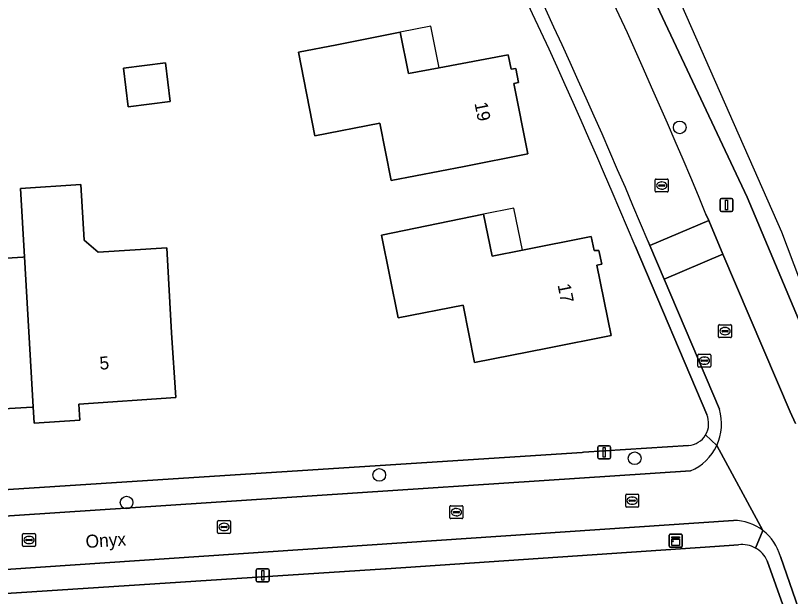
# Model space of a CAD drawing. Extents: x 159626 to 160723, y 388173 to 389416.
# Drawn here: x 160633.5 to 160693.2, y 388501 to 388545.8 of the extents above; entities that cross this region are included whole.
import ezdxf

# ---------------------------------------------------------------- set-up
doc = ezdxf.new("R2010")
doc.units = 0
for name, color, linetype in [('IMGEO_Boom', 7, 'Continuous'), ('IMGEO_Brandkraan', 7, 'Continuous'), ('IMGEO_Erf', 7, 'Continuous'), ('IMGEO_Fietspad_gesloten', 7, 'Continuous'), ('IMGEO_Kast', 7, 'Continuous'), ('IMGEO_Kolk', 7, 'Continuous'), ('IMGEO_Lichtmast', 7, 'Continuous'), ('IMGEO_Muur', 7, 'Continuous'), ('IMGEO_Openbare_ruimte_label', 7, 'Continuous'), ('IMGEO_Pand', 7, 'Continuous'), ('IMGEO_Pand_nummerreeks', 7, 'Continuous'), ('IMGEO_Pand_overbouw', 7, 'Continuous'), ('IMGEO_Rijbaan_lokaal_open', 7, 'Continuous'), ('IMGEO_Voetpad_open', 7, 'Continuous')]:
    doc.layers.add(name, color=color, linetype=linetype)

msp = doc.modelspace()

# ---------------------------------------------------------------- linework, layer by layer
at = {"layer": 'IMGEO_Boom'}
for centre in [(160684.688, 388537.188), (160681.211, 388511.67), (160661.517, 388510.38), (160642.034, 388508.252)]:
    msp.add_circle(centre, 0.489, dxfattribs=at)
at = {"layer": 'IMGEO_Brandkraan'}
for p, q in [((160686.087, 388518.767), (160686.087, 388519.619)), ((160686.162, 388519.693), (160687.014, 388519.693)), ((160686.389, 388519.236), (160686.787, 388519.236)), ((160686.575, 388519.473), (160686.6, 388519.473)), ((160687.088, 388519.619), (160687.088, 388518.767)), ((160687.014, 388518.693), (160686.162, 388518.693)), ((160686.346, 388519.187), (160686.346, 388519.199)), ((160686.784, 388519.15), (160686.386, 388519.15)), ((160686.598, 388518.913), (160686.573, 388518.913)), ((160686.83, 388519.199), (160686.83, 388519.187))]:
    msp.add_line(p, q, dxfattribs=at)
for points in [[(160686.087, 388518.767), (160686.087, 388519.619)], [(160686.162, 388519.693), (160687.014, 388519.693)], [(160687.088, 388519.619), (160687.088, 388518.767)], [(160687.014, 388518.693), (160686.162, 388518.693)]]:
    msp.add_lwpolyline(points, dxfattribs=at)
for centre, radius, start, end in [((160686.164, 388519.617), 0.0765, 91.55205, 178.44795), ((160686.164, 388519.617), 0.0765, 91.55205, 178.44795), ((160686.386, 388519.196), 0.0403, 85.87752, 175.75265), ((160686.791, 388519.198), 0.0386, 1.73085, 96.63898), ((160687.012, 388519.617), 0.0765, 1.55205, 88.44795), ((160687.012, 388519.617), 0.0765, 1.55205, 88.44795), ((160686.164, 388518.769), 0.0765, 181.55205, 268.44795), ((160686.164, 388518.769), 0.0765, 181.55205, 268.44795), ((160686.383, 388519.186), 0.0366, 178.93798, 274.71019), ((160686.787, 388519.193), 0.043, 264.86636, 352.45326), ((160687.012, 388518.769), 0.0765, 271.55205, 358.44795), ((160687.012, 388518.769), 0.0765, 271.55205, 358.44795)]:
    msp.add_arc(centre, radius, start, end, dxfattribs=at)
for centre, major_axis, ratio, start_param, end_param in [((160686.574, 388519.193), (-0.387, 0.002), 0.722429, 4.712389, 7.853982), ((160686.599, 388519.193), (-0.39, 0.002), 0.717154, 1.570796, 4.712389)]:
    msp.add_ellipse(centre, major_axis=major_axis, ratio=ratio, start_param=start_param, end_param=end_param, dxfattribs=at)
at = {"layer": 'IMGEO_Erf'}
for points in [[(160663.133, 388544.528), (160663.774, 388541.342), (160666.14, 388541.789), (160671.449, 388542.791), (160671.682, 388541.68), (160672.047, 388541.73), (160672.258, 388540.651), (160671.895, 388540.574), (160672.975, 388535.152), (160668.072, 388534.173), (160662.427, 388533.091), (160661.562, 388537.51), (160656.553, 388536.53), (160655.285, 388542.99), (160658.232, 388543.542)], [(160641.786, 388541.752), (160645.022, 388542.156), (160645.393, 388539.183), (160642.156, 388538.779)], [(160669.546, 388530.489), (160670.211, 388527.262), (160672.57, 388527.729), (160677.854, 388528.775), (160678.092, 388527.68), (160678.458, 388527.701), (160678.678, 388526.63), (160678.293, 388526.549), (160679.386, 388521.137), (160674.482, 388520.155), (160668.857, 388519.051), (160667.991, 388523.484), (160662.967, 388522.502), (160661.691, 388528.87)]]:
    msp.add_lwpolyline(points, close=True, dxfattribs=at)
for points in [[(160631.983, 388527.053), (160634.033, 388527.185), (160634.159, 388527.193), (160633.851, 388532.484), (160638.491, 388532.785), (160638.765, 388528.488), (160639.827, 388527.554), (160645.131, 388527.893), (160645.497, 388521.34), (160645.838, 388516.351), (160638.339, 388515.837), (160638.418, 388514.61), (160634.906, 388514.366), (160634.833, 388515.62), (160634.749, 388515.615), (160632.568, 388515.479)], [(160686.768, 388515.033), (160681.239, 388528.042)], [(160609.875, 388507.771), (160648.016, 388510.238), (160677.163, 388512.123), (160677.276, 388512.131), (160685.353, 388512.651)], [(160689.225, 388504.987), (160687.388, 388504.862), (160662.036, 388503.144), (160662.007, 388503.142), (160613.751, 388500), (160598.823, 388499.028), (160598.017, 388498.75)], [(160693.144, 388498.88), (160692.759, 388500), (160691.433, 388503.754)]]:
    msp.add_lwpolyline(points, dxfattribs=at)
for centre, radius, start, end in [((160219.268, 388335.128), 500.633, 22.66484, 28.17992), ((160685.232, 388514.336), 1.687, 329.21746, 24.39847), ((160685.231, 388514.333), 1.686, 274.16403, 329.34899), ((160689.52, 388502.926), 2.082, 60.7694, 98.16009), ((160689.517, 388502.919), 2.09, 23.5573, 60.79369)]:
    msp.add_arc(centre, radius, start, end, dxfattribs=at)
at = {"layer": 'IMGEO_Fietspad_gesloten'}
for points in [[(160723.027, 388370.891), (160723.236, 388373.685), (160720.449, 388424.01), (160715.28, 388462.439), (160707.886, 388486.563), (160702.857, 388501.795), (160692.554, 388529.106), (160679.004, 388559.848), (160660.006, 388593.709), (160655.954, 388600.931), (160648.432, 388611.608), (160639.492, 388627.538), (160611.832, 388666.525)], [(160659.741, 388591.966), (160665.707, 388581.259), (160668.575, 388576.406), (160671.137, 388571.605), (160689.88, 388531.792), (160696.248, 388516.722), (160696.73, 388515.639), (160699.145, 388509.738), (160699.188, 388509.634), (160699.94, 388507.646), (160702.623, 388500), (160705.363, 388491.619), (160707.756, 388484.312), (160713.361, 388462.92), (160717.033, 388441.112), (160717.655, 388434.924), (160719.035, 388417.059)]]:
    msp.add_lwpolyline(points, dxfattribs=at)
at = {"layer": 'IMGEO_Kast'}
for p, q in [((160683.881, 388504.881), (160683.881, 388505.722)), ((160683.881, 388505.722), (160683.881, 388504.881)), ((160683.956, 388505.806), (160684.797, 388505.806)), ((160684.797, 388505.806), (160683.956, 388505.806)), ((160684.881, 388505.731), (160684.881, 388504.89)), ((160684.881, 388504.89), (160684.881, 388505.731)), ((160684.806, 388504.806), (160683.965, 388504.806)), ((160683.965, 388504.806), (160684.806, 388504.806))]:
    msp.add_line(p, q, dxfattribs=at)
for points in [[(160684.076, 388505.596), (160684.676, 388505.596), (160684.676, 388505.511), (160684.076, 388505.511), (160684.076, 388505.596)], [(160684.076, 388505.421), (160684.676, 388505.421), (160684.676, 388504.932), (160684.076, 388504.932), (160684.076, 388505.421)]]:
    msp.add_lwpolyline(points, dxfattribs=at)
msp.add_circle((160684.16, 388505.27), 0.0377, dxfattribs=at)
for centre, start, end in [((160683.959, 388505.728), 92.4484, 184.28452), ((160683.959, 388505.728), 92.4484, 184.28452), ((160684.803, 388505.728), 2.4484, 94.28452), ((160684.803, 388505.728), 2.4484, 94.28452), ((160684.803, 388504.884), 272.4484, 4.28452), ((160684.803, 388504.884), 272.4484, 4.28452), ((160683.959, 388504.884), 182.4484, 274.28452), ((160683.959, 388504.884), 182.4484, 274.28452)]:
    msp.add_arc(centre, 0.0779, start, end, dxfattribs=at)
at = {"layer": 'IMGEO_Kolk'}
for p, q in [((160682.801, 388532.278), (160682.801, 388533.13)), ((160682.876, 388533.204), (160683.728, 388533.204)), ((160683.289, 388532.984), (160683.314, 388532.984)), ((160683.802, 388533.13), (160683.802, 388532.278)), ((160683.06, 388532.698), (160683.06, 388532.71)), ((160683.498, 388532.661), (160683.1, 388532.661)), ((160683.103, 388532.747), (160683.501, 388532.747)), ((160683.312, 388532.424), (160683.287, 388532.424)), ((160683.544, 388532.71), (160683.544, 388532.698)), ((160683.728, 388532.204), (160682.876, 388532.204)), ((160687.685, 388521.044), (160687.685, 388521.896)), ((160687.76, 388521.97), (160688.612, 388521.97)), ((160688.173, 388521.75), (160688.198, 388521.75)), ((160688.686, 388521.896), (160688.686, 388521.044)), ((160687.944, 388521.464), (160687.944, 388521.476)), ((160688.382, 388521.427), (160687.984, 388521.427)), ((160687.987, 388521.513), (160688.385, 388521.513)), ((160688.196, 388521.19), (160688.171, 388521.19)), ((160688.428, 388521.476), (160688.428, 388521.464)), ((160688.612, 388520.97), (160687.76, 388520.97)), ((160680.518, 388507.968), (160680.518, 388508.82)), ((160680.593, 388508.894), (160681.445, 388508.894)), ((160681.006, 388508.674), (160681.031, 388508.674)), ((160681.519, 388508.82), (160681.519, 388507.968)), ((160666.966, 388507.082), (160666.966, 388507.934)), ((160667.041, 388508.008), (160667.893, 388508.008)), ((160667.967, 388507.934), (160667.967, 388507.082)), ((160681.445, 388507.894), (160680.593, 388507.894)), ((160680.777, 388508.388), (160680.777, 388508.4)), ((160681.215, 388508.351), (160680.817, 388508.351)), ((160680.82, 388508.437), (160681.218, 388508.437)), ((160681.029, 388508.114), (160681.004, 388508.114)), ((160681.261, 388508.4), (160681.261, 388508.388)), ((160667.225, 388507.502), (160667.225, 388507.514)), ((160667.663, 388507.465), (160667.265, 388507.465)), ((160667.268, 388507.551), (160667.666, 388507.551)), ((160667.454, 388507.788), (160667.479, 388507.788)), ((160667.709, 388507.514), (160667.709, 388507.502)), ((160649.045, 388505.944), (160649.045, 388506.796)), ((160649.12, 388506.87), (160649.972, 388506.87)), ((160650.046, 388506.796), (160650.046, 388505.944)), ((160667.893, 388507.008), (160667.041, 388507.008)), ((160667.477, 388507.228), (160667.452, 388507.228)), ((160649.304, 388506.364), (160649.304, 388506.376)), ((160649.742, 388506.327), (160649.344, 388506.327)), ((160649.347, 388506.413), (160649.745, 388506.413)), ((160649.556, 388506.09), (160649.531, 388506.09)), ((160649.533, 388506.65), (160649.558, 388506.65)), ((160649.788, 388506.376), (160649.788, 388506.364)), ((160634.01, 388504.938), (160634.01, 388505.79)), ((160634.085, 388505.864), (160634.937, 388505.864)), ((160634.498, 388505.644), (160634.523, 388505.644)), ((160635.011, 388505.79), (160635.011, 388504.938)), ((160649.972, 388505.87), (160649.12, 388505.87)), ((160634.269, 388505.358), (160634.269, 388505.37)), ((160634.707, 388505.321), (160634.309, 388505.321)), ((160634.312, 388505.407), (160634.71, 388505.407)), ((160634.521, 388505.084), (160634.496, 388505.084)), ((160634.753, 388505.37), (160634.753, 388505.358)), ((160634.937, 388504.864), (160634.085, 388504.864))]:
    msp.add_line(p, q, dxfattribs=at)
for points in [[(160682.801, 388532.278), (160682.801, 388533.13)], [(160682.876, 388533.204), (160683.728, 388533.204)], [(160683.802, 388533.13), (160683.802, 388532.278)], [(160683.728, 388532.204), (160682.876, 388532.204)], [(160687.685, 388521.044), (160687.685, 388521.896)], [(160687.76, 388521.97), (160688.612, 388521.97)], [(160688.686, 388521.896), (160688.686, 388521.044)], [(160688.612, 388520.97), (160687.76, 388520.97)], [(160680.518, 388507.968), (160680.518, 388508.82)], [(160680.593, 388508.894), (160681.445, 388508.894)], [(160681.519, 388508.82), (160681.519, 388507.968)], [(160666.966, 388507.082), (160666.966, 388507.934)], [(160667.041, 388508.008), (160667.893, 388508.008)], [(160667.967, 388507.934), (160667.967, 388507.082)], [(160681.445, 388507.894), (160680.593, 388507.894)], [(160649.045, 388505.944), (160649.045, 388506.796)], [(160649.12, 388506.87), (160649.972, 388506.87)], [(160650.046, 388506.796), (160650.046, 388505.944)], [(160667.893, 388507.008), (160667.041, 388507.008)], [(160634.01, 388504.938), (160634.01, 388505.79)], [(160634.085, 388505.864), (160634.937, 388505.864)], [(160635.011, 388505.79), (160635.011, 388504.938)], [(160649.972, 388505.87), (160649.12, 388505.87)], [(160634.937, 388504.864), (160634.085, 388504.864)]]:
    msp.add_lwpolyline(points, dxfattribs=at)
for centre, radius, start, end in [((160682.878, 388533.128), 0.0765, 91.55205, 178.44795), ((160682.878, 388533.128), 0.0765, 91.55205, 178.44795), ((160683.726, 388533.128), 0.0765, 1.55205, 88.44795), ((160683.726, 388533.128), 0.0765, 1.55205, 88.44795), ((160683.1, 388532.707), 0.0403, 85.87752, 175.75265), ((160683.097, 388532.697), 0.0366, 178.93798, 274.71019), ((160683.501, 388532.704), 0.043, 264.86636, 352.45326), ((160683.505, 388532.709), 0.0386, 1.73085, 96.63898), ((160682.878, 388532.28), 0.0765, 181.55205, 268.44795), ((160682.878, 388532.28), 0.0765, 181.55205, 268.44795), ((160683.726, 388532.28), 0.0765, 271.55205, 358.44795), ((160683.726, 388532.28), 0.0765, 271.55205, 358.44795), ((160687.762, 388521.894), 0.0765, 91.55205, 178.44795), ((160687.762, 388521.894), 0.0765, 91.55205, 178.44795), ((160688.61, 388521.894), 0.0765, 1.55205, 88.44795), ((160688.61, 388521.894), 0.0765, 1.55205, 88.44795), ((160687.762, 388521.046), 0.0765, 181.55205, 268.44795), ((160687.762, 388521.046), 0.0765, 181.55205, 268.44795), ((160687.984, 388521.473), 0.0403, 85.87752, 175.75265), ((160687.981, 388521.463), 0.0366, 178.93798, 274.71019), ((160688.385, 388521.47), 0.043, 264.86636, 352.45326), ((160688.389, 388521.475), 0.0386, 1.73085, 96.63898), ((160688.61, 388521.046), 0.0765, 271.55205, 358.44795), ((160688.61, 388521.046), 0.0765, 271.55205, 358.44795), ((160680.595, 388508.818), 0.0765, 91.55205, 178.44795), ((160680.595, 388508.818), 0.0765, 91.55205, 178.44795), ((160681.443, 388508.818), 0.0765, 1.55205, 88.44795), ((160681.443, 388508.818), 0.0765, 1.55205, 88.44795), ((160667.043, 388507.932), 0.0765, 91.55205, 178.44795), ((160667.043, 388507.932), 0.0765, 91.55205, 178.44795), ((160667.891, 388507.932), 0.0765, 1.55205, 88.44795), ((160667.891, 388507.932), 0.0765, 1.55205, 88.44795), ((160680.595, 388507.97), 0.0765, 181.55205, 268.44795), ((160680.595, 388507.97), 0.0765, 181.55205, 268.44795), ((160680.817, 388508.397), 0.0403, 85.87752, 175.75265), ((160680.814, 388508.387), 0.0366, 178.93798, 274.71019), ((160681.218, 388508.394), 0.043, 264.86636, 352.45326), ((160681.222, 388508.399), 0.0386, 1.73085, 96.63898), ((160681.443, 388507.97), 0.0765, 271.55205, 358.44795), ((160681.443, 388507.97), 0.0765, 271.55205, 358.44795), ((160667.265, 388507.511), 0.0403, 85.87752, 175.75265), ((160667.262, 388507.501), 0.0366, 178.93798, 274.71019), ((160667.666, 388507.508), 0.043, 264.86636, 352.45326), ((160667.67, 388507.513), 0.0386, 1.73085, 96.63898), ((160649.122, 388506.794), 0.0765, 91.55205, 178.44795), ((160649.122, 388506.794), 0.0765, 91.55205, 178.44795), ((160649.97, 388506.794), 0.0765, 1.55205, 88.44795), ((160649.97, 388506.794), 0.0765, 1.55205, 88.44795), ((160667.043, 388507.084), 0.0765, 181.55205, 268.44795), ((160667.043, 388507.084), 0.0765, 181.55205, 268.44795), ((160667.891, 388507.084), 0.0765, 271.55205, 358.44795), ((160667.891, 388507.084), 0.0765, 271.55205, 358.44795), ((160649.344, 388506.373), 0.0403, 85.87752, 175.75265), ((160649.341, 388506.363), 0.0366, 178.93798, 274.71019), ((160649.745, 388506.37), 0.043, 264.86636, 352.45326), ((160649.749, 388506.375), 0.0386, 1.73085, 96.63898), ((160634.087, 388505.788), 0.0765, 91.55205, 178.44795), ((160634.087, 388505.788), 0.0765, 91.55205, 178.44795), ((160634.935, 388505.788), 0.0765, 1.55205, 88.44795), ((160634.935, 388505.788), 0.0765, 1.55205, 88.44795), ((160649.122, 388505.946), 0.0765, 181.55205, 268.44795), ((160649.122, 388505.946), 0.0765, 181.55205, 268.44795), ((160649.97, 388505.946), 0.0765, 271.55205, 358.44795), ((160649.97, 388505.946), 0.0765, 271.55205, 358.44795), ((160634.087, 388504.94), 0.0765, 181.55205, 268.44795), ((160634.087, 388504.94), 0.0765, 181.55205, 268.44795), ((160634.309, 388505.367), 0.0403, 85.87752, 175.75265), ((160634.306, 388505.357), 0.0366, 178.93798, 274.71019), ((160634.71, 388505.364), 0.043, 264.86636, 352.45326), ((160634.714, 388505.369), 0.0386, 1.73085, 96.63898), ((160634.935, 388504.94), 0.0765, 271.55205, 358.44795), ((160634.935, 388504.94), 0.0765, 271.55205, 358.44795)]:
    msp.add_arc(centre, radius, start, end, dxfattribs=at)
for centre, major_axis, ratio, start_param, end_param in [((160683.288, 388532.704), (-0.387, 0.002), 0.722429, 4.712389, 7.853982), ((160683.313, 388532.704), (-0.39, 0.002), 0.717154, 1.570796, 4.712389), ((160688.172, 388521.47), (-0.387, 0.002), 0.722429, 4.712389, 7.853982), ((160688.197, 388521.47), (-0.39, 0.002), 0.717154, 1.570796, 4.712389), ((160681.005, 388508.394), (-0.387, 0.002), 0.722429, 4.712389, 7.853982), ((160681.03, 388508.394), (-0.39, 0.002), 0.717154, 1.570796, 4.712389), ((160667.453, 388507.508), (-0.387, 0.002), 0.722429, 4.712389, 7.853982), ((160667.478, 388507.508), (-0.39, 0.002), 0.717154, 1.570796, 4.712389), ((160649.532, 388506.37), (-0.387, 0.002), 0.722429, 4.712389, 7.853982), ((160649.557, 388506.37), (-0.39, 0.002), 0.717154, 1.570796, 4.712389), ((160634.497, 388505.364), (-0.387, 0.002), 0.722429, 4.712389, 7.853982), ((160634.522, 388505.364), (-0.39, 0.002), 0.717154, 1.570796, 4.712389)]:
    msp.add_ellipse(centre, major_axis=major_axis, ratio=ratio, start_param=start_param, end_param=end_param, dxfattribs=at)
at = {"layer": 'IMGEO_Lichtmast'}
for p, q in [((160687.8, 388530.806), (160687.8, 388531.606)), ((160687.8, 388531.606), (160687.8, 388530.806)), ((160687.9, 388531.706), (160688.69, 388531.706)), ((160688.69, 388531.706), (160687.9, 388531.706)), ((160688.79, 388531.606), (160688.79, 388530.806)), ((160688.79, 388530.806), (160688.79, 388531.606)), ((160688.69, 388530.706), (160687.9, 388530.706)), ((160687.9, 388530.706), (160688.69, 388530.706)), ((160678.365, 388511.73), (160678.365, 388512.53)), ((160678.365, 388512.53), (160678.365, 388511.73)), ((160678.465, 388512.63), (160679.255, 388512.63)), ((160679.255, 388512.63), (160678.465, 388512.63)), ((160679.355, 388512.53), (160679.355, 388511.73)), ((160679.355, 388511.73), (160679.355, 388512.53)), ((160679.255, 388511.63), (160678.465, 388511.63)), ((160678.465, 388511.63), (160679.255, 388511.63)), ((160652.131, 388503.133), (160652.921, 388503.133)), ((160652.921, 388503.133), (160652.131, 388503.133)), ((160652.031, 388502.233), (160652.031, 388503.033)), ((160652.031, 388503.033), (160652.031, 388502.233)), ((160653.021, 388503.033), (160653.021, 388502.233)), ((160653.021, 388502.233), (160653.021, 388503.033)), ((160652.921, 388502.133), (160652.131, 388502.133)), ((160652.131, 388502.133), (160652.921, 388502.133))]:
    msp.add_line(p, q, dxfattribs=at)
for points in [[(160688.22, 388531.581), (160688.37, 388531.581), (160688.37, 388530.831), (160688.22, 388530.831), (160688.22, 388531.581)], [(160678.785, 388512.505), (160678.935, 388512.505), (160678.935, 388511.755), (160678.785, 388511.755), (160678.785, 388512.505)], [(160652.451, 388503.008), (160652.601, 388503.008), (160652.601, 388502.258), (160652.451, 388502.258), (160652.451, 388503.008)]]:
    msp.add_lwpolyline(points, dxfattribs=at)
for centre, start, end in [((160687.9, 388531.606), 90, 180), ((160687.9, 388531.606), 90, 180), ((160688.69, 388531.606), 0, 90), ((160688.69, 388531.606), 360, 90), ((160687.9, 388530.806), 180, 270), ((160687.9, 388530.806), 180, 270), ((160688.69, 388530.806), 270, 0), ((160688.69, 388530.806), 270, 0), ((160678.465, 388512.53), 90, 180), ((160678.465, 388512.53), 90, 180), ((160679.255, 388512.53), 0, 90), ((160679.255, 388512.53), 360, 90), ((160678.465, 388511.73), 180, 270), ((160678.465, 388511.73), 180, 270), ((160679.255, 388511.73), 270, 0), ((160679.255, 388511.73), 270, 0), ((160652.131, 388503.033), 90, 180), ((160652.131, 388503.033), 90, 180), ((160652.921, 388503.033), 0, 90), ((160652.921, 388503.033), 360, 90), ((160652.131, 388502.233), 180, 270), ((160652.131, 388502.233), 180, 270), ((160652.921, 388502.233), 270, 0), ((160652.921, 388502.233), 270, 0)]:
    msp.add_arc(centre, 0.1, start, end, dxfattribs=at)
at = {"layer": 'IMGEO_Muur'}
for points in [[(160648.016, 388510.238), (160677.163, 388512.123)], [(160662.036, 388503.144), (160687.388, 388504.862)]]:
    msp.add_lwpolyline(points, dxfattribs=at)
at = {"layer": 'IMGEO_Pand'}
for points in [[(160666.14, 388541.789), (160663.774, 388541.342), (160663.133, 388544.528), (160658.232, 388543.542), (160655.285, 388542.99), (160656.553, 388536.53), (160661.562, 388537.51), (160662.427, 388533.091), (160668.072, 388534.173), (160672.975, 388535.152), (160671.895, 388540.574), (160672.258, 388540.651), (160672.047, 388541.73), (160671.682, 388541.68), (160671.449, 388542.791)], [(160641.786, 388541.752), (160642.156, 388538.779), (160645.393, 388539.183), (160645.022, 388542.156)], [(160645.131, 388527.893), (160639.827, 388527.554), (160638.765, 388528.488), (160638.491, 388532.785), (160633.851, 388532.484), (160634.159, 388527.193), (160634.833, 388515.62), (160634.906, 388514.366), (160638.418, 388514.61), (160638.339, 388515.837), (160645.838, 388516.351), (160645.497, 388521.34)], [(160634.159, 388527.193), (160634.033, 388527.185), (160631.983, 388527.053), (160629.044, 388526.863), (160627.981, 388527.796), (160627.704, 388532.087), (160623.054, 388531.786), (160623.396, 388526.497), (160624.144, 388514.933), (160624.224, 388513.704), (160627.638, 388513.913), (160627.557, 388515.168), (160632.568, 388515.479), (160634.749, 388515.615), (160634.833, 388515.62)], [(160672.57, 388527.729), (160670.211, 388527.262), (160669.546, 388530.489), (160661.691, 388528.87), (160662.967, 388522.502), (160667.991, 388523.484), (160668.857, 388519.051), (160674.482, 388520.155), (160679.386, 388521.137), (160678.293, 388526.549), (160678.678, 388526.63), (160678.458, 388527.701), (160678.092, 388527.68), (160677.854, 388528.775)]]:
    msp.add_lwpolyline(points, close=True, dxfattribs=at)
at = {"layer": 'IMGEO_Pand_overbouw'}
for points in [[(160666.14, 388541.789), (160665.496, 388544.997), (160663.133, 388544.528), (160663.774, 388541.342)], [(160672.57, 388527.729), (160671.905, 388530.953), (160669.546, 388530.489), (160670.211, 388527.262)]]:
    msp.add_lwpolyline(points, close=True, dxfattribs=at)
at = {"layer": 'IMGEO_Rijbaan_lokaal_open'}
for points in [[(160682.25, 388528.383), (160682.38, 388528.078), (160686.921, 388530.006), (160686.71, 388530.503)], [(160693.606, 388514.349), (160693.191, 388515.25), (160688.02, 388527.421), (160683.478, 388525.492), (160687.744, 388515.447)], [(160687.546, 388512.645), (160691.104, 388506.088)], [(160691.104, 388506.088), (160687.546, 388512.645)], [(160685.519, 388510.699), (160610.788, 388505.771), (160601.875, 388505.15), (160602.152, 388501.033), (160688.829, 388506.871)], [(160692.446, 388504.09), (160693.867, 388500)]]:
    msp.add_lwpolyline(points, dxfattribs=at)
msp.add_lwpolyline([(160682.38, 388528.078), (160683.478, 388525.492), (160688.02, 388527.421), (160686.921, 388530.006)], close=True, dxfattribs=at)
for centre, radius, start, end in [((160245.588, 388347.41), 477.61, 22.54147, 28.38593), ((160222.087, 388336.171), 498.694, 22.67051, 28.20378), ((160684, 388514.304), 3.915, 334.93317, 16.9828), ((160684, 388514.31), 3.917, 292.81398, 334.85009), ((160688.797, 388503.083), 3.789, 52.494, 89.52155), ((160688.8, 388503.091), 3.781, 15.32757, 52.44871)]:
    msp.add_arc(centre, radius, start, end, dxfattribs=at)
at = {"layer": 'IMGEO_Voetpad_open'}
for points in [[(160696.73, 388515.639), (160696.248, 388516.722), (160689.88, 388531.792), (160671.137, 388571.605), (160668.575, 388576.406), (160665.707, 388581.259), (160659.741, 388591.966), (160653.72, 388602.158), (160651.047, 388606.571), (160648.439, 388610.479), (160644.11, 388617.805), (160618.348, 388654.532)], [(160686.71, 388530.503), (160686.921, 388530.006), (160688.02, 388527.421), (160693.191, 388515.25), (160693.606, 388514.349)], [(160687.744, 388515.447), (160683.478, 388525.492), (160682.38, 388528.078), (160682.25, 388528.383)], [(160681.239, 388528.042), (160686.768, 388515.033)], [(160687.546, 388512.645), (160686.681, 388513.473)], [(160686.681, 388513.473), (160687.546, 388512.645)], [(160685.353, 388512.651), (160677.276, 388512.131), (160677.163, 388512.123), (160648.016, 388510.238), (160609.875, 388507.771), (160604.526, 388507.425), (160603.171, 388507.338), (160597.822, 388506.992), (160597.857, 388505.786)], [(160601.194, 388505.103), (160601.875, 388505.15), (160610.788, 388505.771), (160685.519, 388510.699)], [(160688.829, 388506.871), (160602.152, 388501.033), (160601.262, 388500.973)], [(160691.104, 388506.088), (160690.537, 388504.743)], [(160690.537, 388504.743), (160691.104, 388506.088)], [(160687.388, 388504.862), (160689.225, 388504.987)], [(160598.746, 388500.177), (160598.823, 388499.028), (160613.751, 388500), (160662.007, 388503.142), (160662.036, 388503.144), (160687.388, 388504.862)], [(160691.433, 388503.754), (160692.759, 388500), (160693.144, 388498.88)], [(160693.867, 388500), (160692.446, 388504.09)]]:
    msp.add_lwpolyline(points, dxfattribs=at)
for centre, radius, start, end in [((160245.588, 388347.41), 477.61, 22.54147, 28.38593), ((160222.087, 388336.171), 498.694, 22.67051, 28.20378), ((160219.268, 388335.128), 500.633, 22.66484, 28.17992), ((160684, 388514.304), 3.915, 334.93317, 16.9828), ((160685.232, 388514.336), 1.687, 329.21746, 24.39847), ((160685.231, 388514.333), 1.686, 274.16403, 329.34899), ((160684, 388514.31), 3.917, 292.81398, 334.85009), ((160688.797, 388503.083), 3.789, 52.494, 89.52155), ((160688.8, 388503.091), 3.781, 15.32757, 52.44871), ((160689.52, 388502.926), 2.082, 60.7694, 98.16009), ((160689.517, 388502.919), 2.09, 23.5573, 60.79369)]:
    msp.add_arc(centre, radius, start, end, dxfattribs=at)

# ---------------------------------------------------------------- texts
at = {"layer": 'IMGEO_Openbare_ruimte_label'}
msp.add_text('Onyx', height=1, rotation=3.72643, dxfattribs=at).set_placement((160638.9, 388504.74))
at = {"layer": 'IMGEO_Pand_nummerreeks'}
for s, rotation, p in [('19', 281.29695, (160668.851, 388539.049)), ('17', 281.34166, (160675.26, 388525.032)), ('5', 3.72996, (160639.971, 388518.494))]:
    msp.add_text(s, height=1, rotation=rotation, dxfattribs=at).set_placement(p)

doc.saveas('drawing.dxf')
